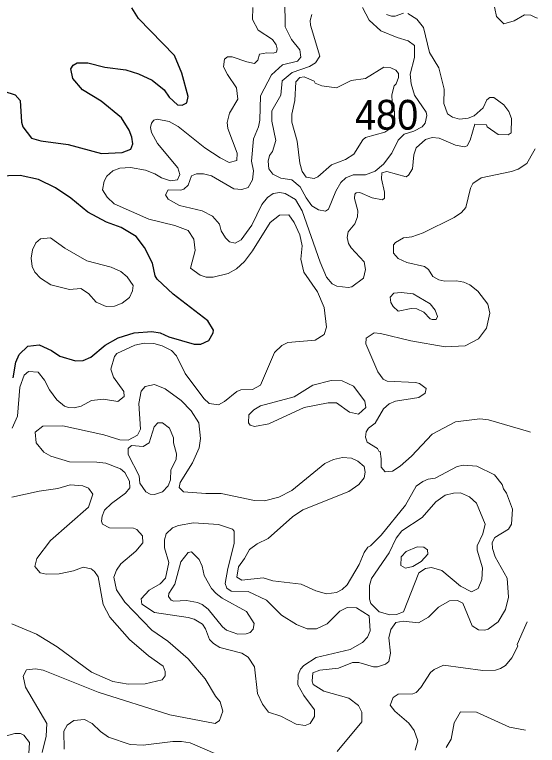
# Model space of a CAD drawing. Extents: x 763.2 to 816.8, y 7896.5 to 7952.7.
# Drawn here: x 813.77 to 816.574, y 7934.526 to 7938.448 of the extents above; entities that cross this region are included whole.
import ezdxf

# ---------------------------------------------------------------- set-up
doc = ezdxf.new("R2010")
doc.units = 0
doc.header["$LTSCALE"] = 0.064
doc.layers.add('1', color=7, linetype='Continuous', lineweight=25)
doc.layers.add('2', color=7, linetype='Continuous', lineweight=13)
doc.layers.add('21', color=7, linetype='Continuous')

msp = doc.modelspace()

# ---------------------------------------------------------------- linework, layer by layer
at = {"layer": '1'}
for points in [[(814.2339, 7937.983), (814.1337, 7938.0439), (814.0823, 7938.1057), (814.0708, 7938.1561), (814.0841, 7938.1772), (814.1048, 7938.189), (814.1626, 7938.1889), (814.254, 7938.1662), (814.3662, 7938.1505), (814.4347, 7938.1301), (814.5077, 7938.0953), (814.5728, 7938.0432), (814.5993, 7938.0054), (814.6442, 7937.9634), (814.6694, 7937.9609), (814.6944, 7937.9735), (814.7015, 7938.0091), (814.6667, 7938.1331), (814.6268, 7938.2286), (814.435, 7938.4263), (814.3994, 7938.4842)], [(813.7123, 7938.0377), (813.7736, 7938.0174), (813.7999, 7937.9866), (813.8075, 7937.8712), (813.8144, 7937.8462), (813.8596, 7937.7853), (813.9112, 7937.7702), (814.0574, 7937.7501), (814.2352, 7937.7029), (814.346, 7937.7074), (814.3926, 7937.7262)], [(814.3926, 7937.7262), (814.4042, 7937.7542), (814.3991, 7937.7897), (814.3837, 7937.8274), (814.3427, 7937.8934), (814.2339, 7937.983)], [(813.7615, 7936.498), (813.7766, 7936.5833), (813.7938, 7936.6244), (813.8411, 7936.6682), (813.902, 7936.675), (813.9671, 7936.6449), (814.0122, 7936.6144), (814.0962, 7936.5901), (814.1378, 7936.5916), (814.179, 7936.6098), (814.2553, 7936.6741), (814.3254, 7936.7139), (814.4117, 7936.7393), (814.5064, 7936.7473), (814.5505, 7936.7394), (814.5973, 7936.718), (814.7338, 7936.679), (814.7683, 7936.6786), (814.8111, 7936.6982), (814.8348, 7936.7401), (814.8359, 7936.7533), (814.8061, 7936.8039), (814.6205, 7936.9471), (814.5354, 7937.0276), (814.5244, 7937.0452), (814.5102, 7937.1142), (814.4671, 7937.1973), (814.4215, 7937.2575), (814.3408, 7937.3044), (814.2631, 7937.3336), (814.1633, 7937.3867), (814.0706, 7937.4626), (813.9896, 7937.5183), (813.898, 7937.5627), (813.8004, 7937.5842), (813.6722, 7937.581)]]:
    msp.add_lwpolyline(points, dxfattribs=at)
at = {"layer": '2'}
for points in [[(815.2194, 7938.5295), (815.2213, 7938.3815)], [(816.5743, 7938.4285), (816.5601, 7938.4347), (816.5389, 7938.444), (816.5049, 7938.4467), (816.4489, 7938.4135), (816.3941, 7938.3982), (816.3554, 7938.4377), (816.3369, 7938.5226)], [(815.0482, 7938.485), (815.0466, 7938.4211), (815.0757, 7938.3643), (815.1525, 7938.3136), (815.1726, 7938.2858), (815.1784, 7938.2647), (815.1749, 7938.247), (815.1571, 7938.2416), (815.123, 7938.2423), (815.0836, 7938.2348), (815.0747, 7938.204), (815.0574, 7938.186), (815.0149, 7938.1942), (814.9376, 7938.2218), (814.9122, 7938.2216), (814.8954, 7938.2091), (814.891, 7938.1679), (814.9118, 7938.1256), (814.9605, 7938.0539), (814.9676, 7937.9931), (814.9226, 7937.9192), (814.9106, 7937.8685), (814.9138, 7937.8359), (814.9644, 7937.7049), (814.9613, 7937.6653), (814.9215, 7937.6533), (814.872, 7937.6782), (814.7907, 7937.7321), (814.6471, 7937.8467), (814.5992, 7937.8736), (814.534, 7937.8865), (814.5161, 7937.8812), (814.5042, 7937.8659), (814.4996, 7937.8422), (814.5039, 7937.8146), (814.5362, 7937.7564), (814.6455, 7937.6254), (814.6554, 7937.5902), (814.6436, 7937.561), (814.6064, 7937.5563), (814.5583, 7937.5722), (814.5225, 7937.594), (814.4712, 7937.6134)], [(815.3652, 7938.4491), (815.3561, 7938.4156), (815.3574, 7938.3918), (815.4067, 7938.2245), (815.3833, 7938.1887), (815.3522, 7938.1685), (815.2591, 7938.1372), (815.2048, 7938.0927), (815.1981, 7938.0161), (815.1489, 7937.9319), (815.1503, 7937.8758), (815.1715, 7937.7715), (815.1539, 7937.7136), (815.1375, 7937.6908), (815.1307, 7937.6607), (815.1341, 7937.6204), (815.1557, 7937.5923), (815.1977, 7937.5695), (815.2576, 7937.5614), (815.3024, 7937.5238), (815.3332, 7937.4636), (815.3652, 7937.4206), (815.4002, 7937.3995), (815.4382, 7937.3925), (815.4542, 7937.4041), (815.4939, 7937.5004), (815.5198, 7937.5458), (815.5461, 7937.5723), (815.5864, 7937.5875), (815.6523, 7937.5877), (815.7032, 7937.6078), (815.7481, 7937.645), (815.7934, 7937.7038), (815.8278, 7937.7739), (815.8596, 7937.8057), (815.9122, 7937.8223), (815.9561, 7937.8461), (815.9726, 7937.8646), (815.9818, 7937.9066), (815.9768, 7937.9249), (815.9151, 7938.0153), (815.8978, 7938.0763), (815.892, 7938.1284), (815.9144, 7938.2181), (815.9143, 7938.2825), (815.8818, 7938.3073), (815.8219, 7938.324), (815.7352, 7938.3608), (815.672, 7938.4172), (815.6369, 7938.4867)], [(815.5797, 7936.9862), (815.6415, 7937.0324), (815.6516, 7937.0797), (815.6448, 7937.1205), (815.5746, 7937.1952), (815.561, 7937.2188), (815.5534, 7937.2516), (815.5595, 7937.2812), (815.5954, 7937.3245), (815.6086, 7937.3617), (815.6104, 7937.3952), (815.5925, 7937.4609), (815.5942, 7937.4834), (815.6014, 7937.491), (815.6227, 7937.4936), (815.6884, 7937.4641), (815.7436, 7937.4533), (815.7533, 7937.462), (815.7534, 7937.4953), (815.7372, 7937.5662), (815.7407, 7937.5987), (815.7658, 7937.6053), (815.8711, 7937.5778), (815.8836, 7937.5865), (815.9045, 7937.6194), (815.9116, 7937.6957), (815.9242, 7937.7331), (815.9737, 7937.778), (816.0103, 7937.788), (816.0482, 7937.7843), (816.1358, 7937.7465), (816.1833, 7937.7389), (816.1972, 7937.7442), (816.2134, 7937.7735), (816.2392, 7937.8602), (816.3012, 7937.8557), (816.3053, 7937.8461), (816.3645, 7937.8043), (816.4174, 7937.803), (816.4333, 7937.814), (816.4353, 7937.8896), (816.4203, 7937.9283), (816.3951, 7937.9641), (816.3411, 7938.0032), (816.3187, 7938.0022), (816.3028, 7937.99), (816.2829, 7937.9481), (816.2355, 7937.9051), (816.2029, 7937.8913), (816.1564, 7937.887), (816.119, 7937.898), (816.0914, 7937.9155), (816.0723, 7937.9711), (816.0738, 7938.0474), (816.0455, 7938.1619), (815.9963, 7938.2446), (815.9637, 7938.378), (815.9285, 7938.4229), (815.8797, 7938.4531)], [(815.8564, 7938.4552), (815.8119, 7938.4389), (815.7916, 7938.4392), (815.7644, 7938.4492)], [(815.2213, 7938.3815), (815.2557, 7938.3144), (815.3001, 7938.2589), (815.3045, 7938.2191), (815.2877, 7938.197), (815.2068, 7938.1782)], [(815.2068, 7938.1782), (815.1471, 7938.1249), (815.0896, 7938.0124), (815.086, 7937.8811), (815.0781, 7937.8463), (815.0505, 7937.7804), (815.0403, 7937.6608), (815.0515, 7937.6099), (815.0452, 7937.5603), (815.0231, 7937.5201), (814.9883, 7937.5089), (814.9463, 7937.5123), (814.8268, 7937.583), (814.7838, 7937.594), (814.7459, 7937.594), (814.7187, 7937.5826), (814.7017, 7937.5324), (814.678, 7937.5111), (814.6616, 7937.5054), (814.5934, 7937.5072), (814.5801, 7937.4801), (814.5929, 7937.4581), (814.6544, 7937.4238), (814.7754, 7937.3947), (814.831, 7937.3654), (814.8686, 7937.3238), (814.8774, 7937.2874), (814.9014, 7937.2498), (814.9235, 7937.228), (814.9537, 7937.221), (814.9859, 7937.2392), (815.0421, 7937.3169), (815.0963, 7937.4281), (815.1273, 7937.4657), (815.156, 7937.4872), (815.1925, 7937.4922), (815.2219, 7937.4885), (815.2772, 7937.4551), (815.3129, 7937.3952), (815.4087, 7937.1185), (815.4427, 7937.0383), (815.4728, 7937.0036), (815.499, 7936.99), (815.5595, 7936.9828), (815.5797, 7936.9862)], [(816.5371, 7936.207), (816.5275, 7936.2098), (816.3115, 7936.2727), (816.2655, 7936.2775), (816.1354, 7936.2628), (816.0096, 7936.1953), (815.8982, 7936.0772), (815.8377, 7936.0238), (815.7968, 7935.9972), (815.7575, 7935.9941), (815.7356, 7936.019), (815.737, 7936.064), (815.7304, 7936.1026), (815.7242, 7936.1039), (815.7171, 7936.1195), (815.6604, 7936.1527), (815.6529, 7936.1797), (815.6552, 7936.2077), (815.6677, 7936.2278), (815.7034, 7936.2558), (815.7494, 7936.3323), (815.7783, 7936.3597), (815.8127, 7936.373), (815.9381, 7936.3931), (815.9715, 7936.4152), (815.977, 7936.4406), (815.9422, 7936.4672), (815.9205, 7936.4733), (815.768, 7936.4799), (815.7478, 7936.4914), (815.7179, 7936.5304), (815.6534, 7936.6812), (815.6554, 7936.7118), (815.6991, 7936.7394), (815.7324, 7936.7365), (815.8963, 7936.6965), (816.0789, 7936.6656), (816.1863, 7936.6693), (816.2592, 7936.7082), (816.3008, 7936.7648), (816.3188, 7936.8463), (816.3085, 7936.8929), (816.2543, 7936.9633), (816.2127, 7936.9976), (816.179, 7937.0122), (816.1413, 7937.0188), (816.0783, 7937.0174), (816.0461, 7937.0247), (816.0143, 7937.043), (815.9903, 7937.0791), (815.9686, 7937.0959), (815.8741, 7937.1168), (815.8274, 7937.1382), (815.8029, 7937.1679), (815.8029, 7937.212), (815.8138, 7937.225), (815.8554, 7937.2489), (815.9008, 7937.2557), (815.9624, 7937.2764), (816.1283, 7937.358), (816.1676, 7937.3854), (816.19, 7937.4122), (816.2158, 7937.5164), (816.2279, 7937.5406), (816.2735, 7937.5712), (816.4355, 7937.6051), (816.4704, 7937.6182), (816.5175, 7937.6484), (816.5556, 7937.7157), (816.5626, 7937.728)], [(814.4712, 7937.6134), (814.392, 7937.627), (814.3342, 7937.6237), (814.2973, 7937.61), (814.2647, 7937.5801), (814.2498, 7937.5546)], [(814.2498, 7937.5546), (814.2421, 7937.5066), (814.2656, 7937.468), (814.3046, 7937.4327), (814.4907, 7937.3495), (814.6301, 7937.3161), (814.7015, 7937.2896), (814.7304, 7937.2423), (814.7392, 7937.181), (814.7134, 7937.0864), (814.7645, 7937.0485), (814.7972, 7937.0392), (814.8345, 7937.0389), (814.9159, 7937.0586), (814.9607, 7937.0826), (815.0024, 7937.1225), (815.0464, 7937.1794), (815.1411, 7937.3314), (815.1914, 7937.372), (815.2405, 7937.3737), (815.27, 7937.3328), (815.3001, 7937.2664), (815.313, 7937.2072), (815.305, 7937.1351), (815.3208, 7937.0646), (815.3948, 7936.9592), (815.4312, 7936.8759), (815.4429, 7936.7705), (815.4305, 7936.7308), (815.3828, 7936.7004), (815.2348, 7936.6886), (815.204, 7936.6726), (815.1641, 7936.6339), (815.0885, 7936.4593), (815.0468, 7936.4357), (814.9833, 7936.434), (814.9613, 7936.4255), (814.8956, 7936.3714), (814.8629, 7936.3534), (814.8136, 7936.3602), (814.7856, 7936.388), (814.6841, 7936.522), (814.6391, 7936.6161), (814.6118, 7936.6452), (814.5606, 7936.6701), (814.5165, 7936.6832), (814.4646, 7936.6851), (814.4151, 7936.6735), (814.3185, 7936.6285), (814.3062, 7936.6128), (814.2863, 7936.5453), (814.3005, 7936.5019), (814.3561, 7936.4242), (814.3573, 7936.3987), (814.3236, 7936.3715), (814.2475, 7936.3845), (814.1819, 7936.3759), (814.1275, 7936.3461), (814.0896, 7936.3369), (814.0581, 7936.3385), (814.0368, 7936.3466), (813.9971, 7936.3807), (813.9561, 7936.4342), (813.93, 7936.4859), (813.8954, 7936.5284), (813.8444, 7936.5323), (813.8206, 7936.5122), (813.7979, 7936.448), (813.786, 7936.2935), (813.7566, 7936.2285)], [(813.9648, 7936.0775), (813.9272, 7936.0991), (813.885, 7936.1496), (813.88, 7936.2059), (813.9216, 7936.2395), (814.0285, 7936.2415), (814.2493, 7936.1927), (814.3335, 7936.166), (814.3791, 7936.1643), (814.4293, 7936.1915), (814.4452, 7936.222), (814.4355, 7936.3613), (814.4487, 7936.4266), (814.4693, 7936.4521), (814.5203, 7936.4617), (814.5774, 7936.44), (814.6634, 7936.3769), (814.7164, 7936.322), (814.7577, 7936.2568), (814.7673, 7936.1732), (814.7607, 7936.1233), (814.7233, 7936.0417), (814.6576, 7935.9365), (814.6526, 7935.9095), (814.6758, 7935.8858), (814.7964, 7935.8767), (814.8786, 7935.8783), (815.0568, 7935.8394), (815.1097, 7935.8374), (815.1875, 7935.8584), (815.2572, 7935.8932), (815.4336, 7936.038), (815.4814, 7936.0609), (815.5287, 7936.0705), (815.5779, 7936.0673), (815.6114, 7936.051), (815.6443, 7936.0222), (815.6497, 7935.9917), (815.6448, 7935.9612), (815.6165, 7935.9254), (815.5622, 7935.8879), (815.3158, 7935.7908), (815.261, 7935.7521), (815.1306, 7935.6368), (815.0704, 7935.6074), (815.0297, 7935.5768), (815.0039, 7935.5284), (814.9701, 7935.484), (814.9618, 7935.4294), (814.9893, 7935.4118), (815.1027, 7935.4246), (815.1554, 7935.4084), (815.3063, 7935.3902), (815.386, 7935.3555), (815.4422, 7935.3396), (815.4972, 7935.346), (815.5267, 7935.3623), (815.553, 7935.387), (815.6186, 7935.4971), (815.6449, 7935.5605), (815.6643, 7935.5897), (815.6791, 7935.5968), (815.737, 7935.6532), (815.8661, 7935.8148), (815.9233, 7935.9167), (815.9597, 7935.9428), (815.9878, 7935.9538), (816.0268, 7935.9591), (816.1435, 7936.022), (816.1786, 7936.03), (816.2497, 7936.0244), (816.3437, 7935.9769), (816.3858, 7935.9266), (816.393, 7935.9031), (816.4092, 7935.88), (816.4403, 7935.7939), (816.4356, 7935.713), (816.4188, 7935.6863), (816.346, 7935.6419), (816.332, 7935.6139), (816.3343, 7935.5819), (816.3485, 7935.5382), (816.4122, 7935.4238), (816.4189, 7935.3206), (816.4039, 7935.2549), (816.3637, 7935.1888), (816.3097, 7935.149), (816.2924, 7935.1438), (816.2589, 7935.146), (816.2237, 7935.1669), (816.174, 7935.2882), (816.1456, 7935.303), (816.1033, 7935.3017), (816.0434, 7935.2672), (815.9901, 7935.2145)], [(814.3606, 7935.9904), (814.3377, 7936.0098), (814.2591, 7936.0398), (814.2113, 7936.0459), (814.0647, 7936.0476), (813.9648, 7936.0775)], [(813.9171, 7934.4871), (813.9392, 7934.5758), (813.9422, 7934.6434), (813.8276, 7934.8388), (813.816, 7934.8977), (813.8342, 7934.9313), (813.8821, 7934.9367), (813.9221, 7934.9302), (814.2179, 7934.812), (814.6031, 7934.6902), (814.8454, 7934.6425), (814.8695, 7934.6593), (814.8871, 7934.7085), (814.8723, 7934.759), (814.8467, 7934.7898), (814.7918, 7934.8838), (814.7011, 7934.9897), (814.591, 7935.085), (814.5062, 7935.1438), (814.3607, 7935.2939), (814.3172, 7935.3607), (814.3023, 7935.4287), (814.3157, 7935.4658), (814.339, 7935.5008), (814.4195, 7935.5682), (814.4582, 7935.6128), (814.4565, 7935.6497), (814.4254, 7935.6843), (814.4077, 7935.6909), (814.2784, 7935.6926), (814.2411, 7935.7129), (814.2353, 7935.7292), (814.2387, 7935.7559), (814.2528, 7935.789), (814.2887, 7935.8236), (814.3647, 7935.88), (814.3873, 7935.9082), (814.3856, 7935.9437), (814.3606, 7935.9904)], [(813.7545, 7935.8586), (813.9009, 7935.891), (814.0023, 7935.9049), (814.068, 7935.9243), (814.1349, 7935.9192), (814.1653, 7935.9064), (814.1901, 7935.8746), (814.1657, 7935.8048), (813.9627, 7935.6258), (813.8899, 7935.5283), (813.8786, 7935.4857), (813.907, 7935.4518), (813.9392, 7935.4445), (814.008, 7935.4467), (814.0864, 7935.4625), (814.137, 7935.4822)], [(814.137, 7935.4822), (814.1801, 7935.4741), (814.1992, 7935.4585), (814.2187, 7935.4301), (814.245, 7935.2824), (814.2806, 7935.2143)], [(814.2806, 7935.2143), (814.3855, 7935.0936), (814.4872, 7935.0056), (814.5663, 7934.9515), (814.578, 7934.9216), (814.5767, 7934.8982), (814.561, 7934.878), (814.4701, 7934.8564), (814.379, 7934.8545), (814.2968, 7934.8694), (814.1824, 7934.9186), (813.9977, 7935.0553), (813.8871, 7935.1235), (813.755, 7935.1781)], [(815.9901, 7935.2145), (815.9365, 7935.1831), (815.8534, 7935.1931), (815.8147, 7935.1852), (815.7882, 7935.1474), (815.7781, 7935.1031)], [(816.52, 7935.1883), (816.4986, 7935.1404), (816.4658, 7935.0671), (816.4695, 7935.0591), (816.4367, 7934.9953), (816.4029, 7934.9549), (816.3772, 7934.9381), (816.3502, 7934.9299), (816.2813, 7934.9268), (816.0701, 7934.956), (816.0204, 7934.9336), (816.0017, 7934.9168), (815.9497, 7934.8368), (815.9246, 7934.8091), (815.9057, 7934.8016), (815.8274, 7934.8008), (815.8002, 7934.7833), (815.7847, 7934.7417), (815.8097, 7934.7096), (815.8848, 7934.6441), (815.9141, 7934.6052), (815.9325, 7934.5504), (815.9181, 7934.5002)], [(815.7781, 7935.1031), (815.7859, 7935.02), (815.7766, 7934.9751), (815.759, 7934.9611), (815.7163, 7934.9471), (815.6943, 7934.9466), (815.6161, 7934.9709), (815.5828, 7934.971), (815.507, 7934.9402), (815.4078, 7934.9299), (815.3689, 7934.9145), (815.3657, 7934.871), (815.3722, 7934.8521), (815.4282, 7934.8172), (815.5622, 7934.7791), (815.6149, 7934.7396), (815.6317, 7934.7032), (815.6318, 7934.6514), (815.5008, 7934.4935)], [(816.0849, 7934.5138), (816.1116, 7934.5591), (816.1274, 7934.6464), (816.1626, 7934.7051), (816.2485, 7934.7046), (816.4242, 7934.623), (816.5103, 7934.6071)], [(814.8566, 7934.477), (814.7108, 7934.5391), (814.6655, 7934.5471), (814.6188, 7934.5471), (814.4599, 7934.5276), (814.3904, 7934.5311), (814.2732, 7934.5693), (814.2301, 7934.5998), (814.1856, 7934.644), (814.1452, 7934.665), (814.087, 7934.6592), (814.0522, 7934.6335), (814.0345, 7934.6026), (814.0365, 7934.5055)], [(813.7064, 7934.5719), (813.7709, 7934.5896), (813.802, 7934.5896), (813.8201, 7934.5808), (813.8501, 7934.542), (813.8437, 7934.4539)]]:
    msp.add_lwpolyline(points, dxfattribs=at)
for points in [[(815.8142, 7938.1499), (815.7873, 7938.1625), (815.7499, 7938.1657), (815.6518, 7938.104), (815.5761, 7938.0935), (815.4961, 7938.0543), (815.4176, 7938.066), (815.3816, 7938.0801), (815.3766, 7938.0903), (815.323, 7938.1133), (815.3006, 7938.1102), (815.2787, 7938.0869), (815.2736, 7937.9868), (815.2571, 7937.9138), (815.2569, 7937.871), (815.2848, 7937.7681), (815.3001, 7937.651), (815.3129, 7937.6063), (815.3346, 7937.5745), (815.3773, 7937.5678), (815.3962, 7937.5773), (815.4692, 7937.6416), (815.5448, 7937.6698), (815.5897, 7937.6991), (815.6378, 7937.7759), (815.6529, 7937.7877), (815.7568, 7937.816), (815.7941, 7937.8419), (815.809, 7937.8778), (815.8058, 7937.9472), (815.7946, 7937.977), (815.793, 7938.0164), (815.8057, 7938.0657), (815.8162, 7938.0763), (815.829, 7938.1099), (815.8289, 7938.1309)], [(814.2881, 7937.0926), (814.3401, 7937.0698), (814.373, 7937.0405), (814.4054, 7936.9938), (814.403, 7936.9657), (814.3867, 7936.9293), (814.3476, 7936.8997), (814.3048, 7936.8829), (814.2606, 7936.8811), (814.2069, 7936.9051), (814.1655, 7936.9501), (814.1246, 7936.977), (814.0641, 7936.9729), (813.9649, 7936.998), (813.9079, 7937.0337), (813.8777, 7937.0654), (813.8639, 7937.095), (813.8586, 7937.1405), (813.8652, 7937.1848), (813.8832, 7937.2222), (813.9081, 7937.2439), (813.962, 7937.2504), (814.04, 7937.1945), (814.1573, 7937.1267)], [(816.0392, 7936.8273), (816.0259, 7936.8608), (815.9998, 7936.8957), (815.9085, 7936.9495), (815.8437, 7936.9563), (815.8036, 7936.9531), (815.7851, 7936.9312), (815.7882, 7936.9024), (815.8006, 7936.8803), (815.8278, 7936.8566), (815.8981, 7936.8707), (815.9282, 7936.8693), (815.9657, 7936.8504), (815.9998, 7936.8147), (816.0106, 7936.8123), (816.0312, 7936.8114)], [(815.3236, 7936.3384), (815.4528, 7936.3648), (815.4965, 7936.3643), (815.5671, 7936.3144), (815.6151, 7936.304), (815.6543, 7936.3399), (815.6481, 7936.3728), (815.5885, 7936.4537), (815.5267, 7936.4831), (815.4675, 7936.4847), (815.3697, 7936.4587), (815.27, 7936.3959), (815.0884, 7936.3474), (815.0524, 7936.326), (815.0256, 7936.3005), (815.0239, 7936.2576), (815.0343, 7936.2449), (815.0575, 7936.2367), (815.133, 7936.2516)], [(814.4385, 7935.9725), (814.3784, 7936.0864), (814.3797, 7936.1192), (814.3969, 7936.1345), (814.4602, 7936.1299), (814.4922, 7936.1499), (814.5178, 7936.2349), (814.5376, 7936.2576), (814.564, 7936.2575), (814.5999, 7936.2276), (814.6225, 7936.1756), (814.6225, 7936.1497), (814.6391, 7936.0896), (814.6373, 7936.0598), (814.6078, 7936.0039), (814.6063, 7935.9502), (814.5933, 7935.9184), (814.5637, 7935.8861), (814.521, 7935.8719), (814.4979, 7935.8736), (814.4739, 7935.8859), (814.4423, 7935.9326)], [(816.0617, 7935.4642), (816.006, 7935.4806), (815.9738, 7935.4755), (815.9381, 7935.4511), (815.8569, 7935.2433), (815.8192, 7935.2277), (815.7831, 7935.226), (815.7253, 7935.2432), (815.6813, 7935.2873), (815.673, 7935.3107), (815.6738, 7935.3847), (815.685, 7935.4216), (815.7789, 7935.5599), (815.8162, 7935.6379), (815.8478, 7935.6767), (815.956, 7935.7492), (816.0294, 7935.8321), (816.08, 7935.868), (816.1243, 7935.8798), (816.1614, 7935.8816), (816.2097, 7935.8605), (816.2473, 7935.8263), (816.2937, 7935.7138), (816.2819, 7935.6613), (816.2515, 7935.5966), (816.2517, 7935.5737), (816.2795, 7935.4778), (816.276, 7935.4165), (816.2562, 7935.3673), (816.2202, 7935.3493), (816.162, 7935.3808)], [(815.0573, 7934.9477), (815.0226, 7934.9985), (814.9892, 7935.0203), (814.87, 7935.0515), (814.8359, 7935.0718), (814.815, 7935.0932), (814.7931, 7935.1516), (814.7775, 7935.1763), (814.7339, 7935.203), (814.7017, 7935.2127), (814.5209, 7935.2391), (814.4522, 7935.2839), (814.4489, 7935.3128), (814.4914, 7935.359), (814.5515, 7935.3932), (814.5795, 7935.4228), (814.5965, 7935.5078), (814.5739, 7935.586), (814.5739, 7935.6292), (814.5822, 7935.6612), (814.6173, 7935.6937), (814.6492, 7935.7056), (814.7292, 7935.7201), (814.8634, 7935.7105), (814.938, 7935.686), (814.9482, 7935.6749), (814.9484, 7935.6095), (814.9137, 7935.4757), (814.8994, 7935.3942), (814.9091, 7935.3703), (814.9318, 7935.3542), (815.0221, 7935.3523), (815.1219, 7935.3049), (815.2024, 7935.2247), (815.2828, 7935.1745), (815.3394, 7935.1504), (815.39, 7935.1521), (815.4457, 7935.1774), (815.5147, 7935.2467), (815.5544, 7935.2655), (815.6036, 7935.2647), (815.6712, 7935.2218), (815.6777, 7935.1412), (815.6627, 7935.1071), (815.6368, 7935.078), (815.5695, 7935.0404), (815.3881, 7934.9969), (815.3205, 7934.9542), (815.3035, 7934.9341), (815.2904, 7934.9044), (815.2893, 7934.8514), (815.3208, 7934.7928), (815.3788, 7934.7166), (815.3786, 7934.6804), (815.355, 7934.644), (815.3281, 7934.6328), (815.2802, 7934.6392), (815.198, 7934.6818), (815.1319, 7934.7043), (815.0996, 7934.7464), (815.0722, 7934.8038)], [(814.8263, 7935.3676), (814.7874, 7935.4373), (814.7765, 7935.4879), (814.76, 7935.523), (814.7182, 7935.5641), (814.7009, 7935.5609), (814.6623, 7935.51), (814.6294, 7935.3909), (814.5969, 7935.3415), (814.5954, 7935.3241), (814.6101, 7935.3049), (814.6245, 7935.2998), (814.6911, 7935.3031), (814.7503, 7935.2933), (814.7768, 7935.2826), (814.8073, 7935.2565), (814.8848, 7935.1612), (814.9074, 7935.1448), (814.9671, 7935.1233), (815.0125, 7935.1238), (815.0335, 7935.1324), (815.0502, 7935.1495), (815.055, 7935.1799), (815.0139, 7935.2451), (814.8825, 7935.3167), (814.8502, 7935.3405)], [(815.9866, 7935.5521), (815.9848, 7935.5747), (815.9647, 7935.589), (815.93, 7935.5907), (815.8703, 7935.5665), (815.8427, 7935.5379), (815.8412, 7935.4918), (815.8668, 7935.4776), (815.906, 7935.4861), (815.9509, 7935.5134)]]:
    msp.add_lwpolyline(points, close=True, dxfattribs=at)

# ---------------------------------------------------------------- texts
at = {"layer": '21', "width": 0.95}
msp.add_text('480', height=0.16, dxfattribs=at).set_placement((815.5957, 7937.8302))

doc.saveas('drawing.dxf')
